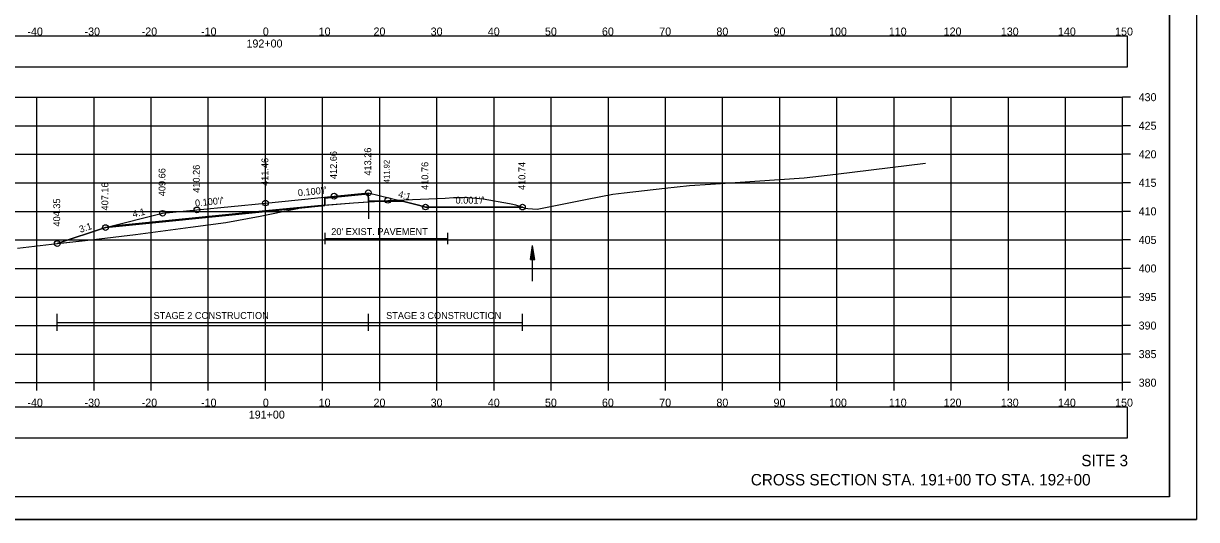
# Model space of a CAD drawing. Extents: x 1376273 to 1384221, y 378927 to 384592.
# Drawn here: x 1379715 to 1379920.3, y 380538.5 to 380625.4 of the extents above; entities that cross this region are included whole.
import ezdxf

# ---------------------------------------------------------------- set-up
doc = ezdxf.new("R2010")
doc.units = 0
for name, color, linetype in [('R_Alt Surface', 7, 'Continuous'), ('R_Axis', 7, 'Continuous'), ('R_Axis Annot', 7, 'Continuous'), ('R_Border', 7, 'Continuous'), ('R_Contours', 7, 'Continuous'), ('R_Dimension', 7, 'Continuous'), ('R_Draft', 7, 'Continuous'), ('R_Exist Surface', 7, 'Continuous'), ('R_Fin Surface', 7, 'Continuous'), ('R_Grid', 7, 'Continuous'), ('R_No Plot', 7, 'Continuous'), ('R_Water', 7, 'Continuous'), ('R_Xsect Elev', 7, 'Continuous'), ('R_Xsect Slope', 7, 'Continuous'), ('T_Detection Zones', 7, 'Continuous')]:
    doc.layers.add(name, color=color, linetype=linetype)

msp = doc.modelspace()

# ---------------------------------------------------------------- linework, layer by layer
at = {"layer": 'R_Alt Surface'}
for points in [[(1379730.51, 380589.95), (1379757.33, 380592.62), (1379767.69, 380593.65), (1379767.69, 380594.82), (1379775.33, 380595.59), (1379775.34, 380594.42), (1379780.89, 380594.36)], [(1379767.69, 380588.74), (1379767.69, 380586.74)], [(1379789.21, 380588.74), (1379789.21, 380586.74)], [(1379767.69, 380587.74), (1379789.21, 380587.74)]]:
    msp.add_lwpolyline(points, dxfattribs=at)
at = {"layer": 'R_Axis'}
for p, q in [((1379907.33, 380562.49), (1379907.33, 380612.49)), ((1379908.73, 380612.49), (1379907.33, 380612.49)), ((1379908.73, 380607.49), (1379907.33, 380607.49)), ((1379908.73, 380602.49), (1379907.33, 380602.49)), ((1379908.73, 380597.49), (1379907.33, 380597.49)), ((1379908.73, 380592.49), (1379907.33, 380592.49)), ((1379908.73, 380587.49), (1379907.33, 380587.49)), ((1379908.73, 380582.49), (1379907.33, 380582.49)), ((1379908.73, 380577.49), (1379907.33, 380577.49)), ((1379908.73, 380572.49), (1379907.33, 380572.49)), ((1379908.73, 380567.49), (1379907.33, 380567.49)), ((1379607.33, 380562.49), (1379907.33, 380562.49)), ((1379717.33, 380561.09), (1379717.33, 380562.49)), ((1379727.33, 380561.09), (1379727.33, 380562.49)), ((1379737.33, 380561.09), (1379737.33, 380562.49)), ((1379747.33, 380561.09), (1379747.33, 380562.49)), ((1379757.33, 380561.09), (1379757.33, 380562.49)), ((1379767.33, 380561.09), (1379767.33, 380562.49)), ((1379777.33, 380561.09), (1379777.33, 380562.49)), ((1379787.33, 380561.09), (1379787.33, 380562.49)), ((1379797.33, 380561.09), (1379797.33, 380562.49)), ((1379807.33, 380561.09), (1379807.33, 380562.49)), ((1379817.33, 380561.09), (1379817.33, 380562.49)), ((1379827.33, 380561.09), (1379827.33, 380562.49)), ((1379837.33, 380561.09), (1379837.33, 380562.49)), ((1379847.33, 380561.09), (1379847.33, 380562.49)), ((1379857.33, 380561.09), (1379857.33, 380562.49)), ((1379867.33, 380561.09), (1379867.33, 380562.49)), ((1379877.33, 380561.09), (1379877.33, 380562.49)), ((1379887.33, 380561.09), (1379887.33, 380562.49)), ((1379897.33, 380561.09), (1379897.33, 380562.49)), ((1379907.33, 380561.09), (1379907.33, 380562.49)), ((1379908.73, 380562.49), (1379907.33, 380562.49))]:
    msp.add_line(p, q, dxfattribs=at)
at = {"layer": 'R_Axis Annot'}
for points in [[(1379606.49, 380617.79), (1379908.19, 380617.79), (1379908.19, 380623.2), (1379606.49, 380623.2)], [(1379606.49, 380552.8), (1379908.19, 380552.8), (1379908.19, 380558.21), (1379606.49, 380558.21)]]:
    msp.add_lwpolyline(points, close=True, dxfattribs=at)
at = {"layer": 'R_Border'}
for q in [(1379915.51, 380747.95), (1379599.33, 380542.49)]:
    msp.add_line((1379915.51, 380542.49), q, dxfattribs=at)
at = {"layer": 'R_Contours'}
for p, q in [((1379775.34, 380594.16), (1379775.34, 380594.25)), ((1379775.34, 380594.25), (1379775.34, 380594.16)), ((1379776.43, 380594.24), (1379775.34, 380594.25)), ((1379775.34, 380594.16), (1379776.43, 380594.24))]:
    msp.add_line(p, q, dxfattribs=at)
for points in [[(1379775.34, 380594.25), (1379775.33, 380595.59), (1379767.69, 380594.82), (1379767.69, 380593.59)], [(1379767.69, 380593.59), (1379772.74, 380593.97), (1379775.34, 380594.16)]]:
    msp.add_lwpolyline(points, dxfattribs=at)
at = {"layer": 'R_Dimension'}
for p, q in [((1379720.9, 380571.55), (1379720.9, 380574.55)), ((1379775.34, 380571.55), (1379775.34, 380574.55)), ((1379802.3, 380571.55), (1379802.3, 380574.55)), ((1379720.9, 380573.05), (1379802.3, 380573.05))]:
    msp.add_line(p, q, dxfattribs=at)
at = {"layer": 'R_Exist Surface'}
msp.add_lwpolyline([(1379713.93, 380586.03), (1379719.9, 380586.73), (1379725.76, 380587.4), (1379728.21, 380587.69), (1379734.57, 380588.43), (1379744.22, 380589.71), (1379750.4, 380590.55), (1379756.4, 380591.67), (1379762.37, 380592.86), (1379763.8, 380593.23), (1379764.1, 380593.3), (1379766.56, 380593.51), (1379766.69, 380593.52), (1379772.74, 380593.97), (1379778.74, 380594.42), (1379788.77, 380594.83), (1379790.21, 380594.9), (1379791.89, 380594.93), (1379792.13, 380594.95), (1379792.81, 380594.9), (1379795.41, 380594.71), (1379800.06, 380593.88), (1379800.61, 380593.78), (1379801.06, 380593.62), (1379802.84, 380593.07), (1379803.26, 380593.01), (1379804.88, 380592.9), (1379813.65, 380594.62), (1379818.11, 380595.48), (1379820.12, 380595.74), (1379827.24, 380596.53), (1379831.54, 380597.01), (1379835.18, 380597.27), (1379851.62, 380598.39), (1379857.16, 380599.01), (1379872.84, 380600.93)], dxfattribs=at)
at = {"layer": 'R_Fin Surface'}
msp.add_lwpolyline([(1379720.9, 380586.84), (1379729.33, 380589.65), (1379739.33, 380592.15), (1379745.33, 380592.75), (1379757.33, 380593.95), (1379769.33, 380595.15), (1379775.33, 380595.75), (1379781.08, 380594.32), (1379781.8, 380594.14), (1379784.33, 380593.5), (1379785.33, 380593.25), (1379802.3, 380593.24)], dxfattribs=at)
at = {"layer": 'R_Grid'}
for p, q in [((1379607.33, 380612.49), (1379907.33, 380612.49)), ((1379717.33, 380562.49), (1379717.33, 380612.49)), ((1379727.33, 380562.49), (1379727.33, 380612.49)), ((1379737.33, 380562.49), (1379737.33, 380612.49)), ((1379747.33, 380562.49), (1379747.33, 380612.49)), ((1379757.33, 380562.49), (1379757.33, 380612.49)), ((1379767.33, 380562.49), (1379767.33, 380612.49)), ((1379777.33, 380562.49), (1379777.33, 380612.49)), ((1379787.33, 380562.49), (1379787.33, 380612.49)), ((1379797.33, 380562.49), (1379797.33, 380612.49)), ((1379807.33, 380562.49), (1379807.33, 380612.49)), ((1379817.33, 380562.49), (1379817.33, 380612.49)), ((1379827.33, 380562.49), (1379827.33, 380612.49)), ((1379837.33, 380562.49), (1379837.33, 380612.49)), ((1379847.33, 380562.49), (1379847.33, 380612.49)), ((1379857.33, 380562.49), (1379857.33, 380612.49)), ((1379867.33, 380562.49), (1379867.33, 380612.49)), ((1379877.33, 380562.49), (1379877.33, 380612.49)), ((1379887.33, 380562.49), (1379887.33, 380612.49)), ((1379897.33, 380562.49), (1379897.33, 380612.49)), ((1379907.33, 380562.49), (1379907.33, 380612.49)), ((1379607.33, 380607.49), (1379907.33, 380607.49)), ((1379607.33, 380602.49), (1379907.33, 380602.49)), ((1379607.33, 380597.49), (1379907.33, 380597.49)), ((1379607.33, 380592.49), (1379907.33, 380592.49)), ((1379607.33, 380587.49), (1379907.33, 380587.49)), ((1379607.33, 380582.49), (1379907.33, 380582.49)), ((1379607.33, 380577.49), (1379907.33, 380577.49)), ((1379607.33, 380572.49), (1379907.33, 380572.49)), ((1379607.33, 380567.49), (1379907.33, 380567.49)), ((1379607.33, 380562.49), (1379907.33, 380562.49))]:
    msp.add_line(p, q, dxfattribs=at)
at = {"layer": 'R_No Plot'}
msp.add_line((1379586.93, 380538.52), (1379920.26, 380538.52), dxfattribs=at)
for points in [[(1379586.92, 380751.85), (1379920.26, 380751.85), (1379920.26, 380538.51), (1379586.92, 380538.51)], [(1379833.25, 380747.95), (1379833.25, 380738.07), (1379868.98, 380738.07), (1379868.98, 380735.15), (1379892.18, 380735.15), (1379892.18, 380710.82), (1379915.51, 380710.82), (1379915.51, 380542.49), (1379599.33, 380542.49), (1379599.33, 380747.95)]]:
    msp.add_lwpolyline(points, close=True, dxfattribs=at)
msp.add_lwpolyline([(1379729.4, 380589.67), (1379757.33, 380592.45), (1379767.69, 380593.49), (1379767.69, 380594.82), (1379775.33, 380595.59), (1379775.34, 380594.25), (1379781.58, 380594.19)], dxfattribs=at)
for centre in [(1379757.33, 380593.95), (1379769.33, 380595.15), (1379775.33, 380595.75), (1379778.74, 380594.42), (1379739.33, 380592.15), (1379745.33, 380592.75), (1379785.33, 380593.25), (1379802.3, 380593.24), (1379729.33, 380589.65), (1379720.9, 380586.84)]:
    msp.add_circle(centre, 0.5, dxfattribs=at)
at = {"layer": 'R_Water'}
for p, q in [((1379803.71, 380584.04), (1379804.08, 380586.54)), ((1379804.08, 380580.29), (1379804.08, 380586.54)), ((1379804.46, 380584.04), (1379804.08, 380586.54)), ((1379803.77, 380584.04), (1379804.08, 380586.12)), ((1379803.83, 380584.04), (1379804.08, 380585.69)), ((1379803.9, 380584.04), (1379804.08, 380585.27)), ((1379803.96, 380584.04), (1379804.08, 380584.85)), ((1379804.02, 380584.04), (1379804.08, 380584.43)), ((1379804.4, 380584.04), (1379804.08, 380586.12)), ((1379804.33, 380584.04), (1379804.08, 380585.69)), ((1379804.27, 380584.04), (1379804.08, 380585.27)), ((1379804.21, 380584.04), (1379804.08, 380584.85)), ((1379804.14, 380584.04), (1379804.08, 380584.43)), ((1379803.71, 380584.04), (1379804.46, 380584.04))]:
    msp.add_line(p, q, dxfattribs=at)
at = {"layer": 'T_Detection Zones'}
msp.add_line((1379775.34, 380594.25), (1379775.34, 380591.16), dxfattribs=at)
for points in [[(1379776.43, 380594.24), (1379778.74, 380594.42), (1379788.77, 380594.83), (1379790.21, 380594.9), (1379791.89, 380594.93), (1379792.13, 380594.95), (1379792.81, 380594.9), (1379795.41, 380594.71), (1379800.06, 380593.88), (1379800.61, 380593.78), (1379801.06, 380593.62), (1379802.3, 380593.24), (1379785.33, 380593.25), (1379784.33, 380593.5), (1379781.8, 380594.14), (1379781.58, 380594.19)], [(1379720.9, 380586.84), (1379725.76, 380587.4), (1379728.21, 380587.69), (1379734.57, 380588.43), (1379744.22, 380589.71), (1379750.4, 380590.55), (1379756.4, 380591.67), (1379762.37, 380592.86), (1379763.01, 380593.02), (1379757.33, 380592.45), (1379729.4, 380589.67), (1379729.33, 380589.65)], [(1379763.01, 380593.02), (1379763.8, 380593.23), (1379764.1, 380593.3), (1379766.56, 380593.51), (1379766.69, 380593.52), (1379767.69, 380593.59), (1379767.69, 380593.49)]]:
    msp.add_lwpolyline(points, close=True, dxfattribs=at)

# ---------------------------------------------------------------- texts
at = {"layer": 'R_Alt Surface'}
msp.add_text("20' EXIST. PAVEMENT", height=1.2, dxfattribs=at).set_placement((1379768.84, 380588.35))
at = {"layer": 'R_Axis Annot'}
for s, p in [('-40', (1379715.67, 380623.29)), ('-30', (1379725.67, 380623.29)), ('-20', (1379735.67, 380623.29)), ('-10', (1379746.06, 380623.29)), ('0', (1379756.87, 380623.29)), ('10', (1379766.64, 380623.29)), ('20', (1379776.24, 380623.29)), ('30', (1379786.24, 380623.29)), ('40', (1379796.24, 380623.29)), ('50', (1379806.24, 380623.29)), ('60', (1379816.21, 380623.29)), ('70', (1379826.24, 380623.29)), ('80', (1379836.24, 380623.29)), ('90', (1379846.24, 380623.29)), ('100', (1379855.95, 380623.29)), ('110', (1379866.41, 380623.29)), ('120', (1379876.01, 380623.29)), ('130', (1379886.01, 380623.29)), ('140', (1379896.01, 380623.29)), ('150', (1379906.01, 380623.29)), ('192+00', (1379754.01, 380621.19)), ('430', (1379910.13, 380611.79)), ('425', (1379910.13, 380606.79)), ('420', (1379910.13, 380601.79)), ('415', (1379910.13, 380596.79)), ('410', (1379910.13, 380591.79)), ('405', (1379910.13, 380586.79)), ('400', (1379910.13, 380581.79)), ('395', (1379910.13, 380576.79)), ('390', (1379910.13, 380571.79)), ('385', (1379910.13, 380566.79)), ('380', (1379910.13, 380561.79)), ('-40', (1379715.67, 380558.29)), ('-30', (1379725.67, 380558.29)), ('-20', (1379735.67, 380558.29)), ('-10', (1379746.06, 380558.29)), ('0', (1379756.87, 380558.29)), ('10', (1379766.64, 380558.29)), ('20', (1379776.24, 380558.29)), ('30', (1379786.24, 380558.29)), ('40', (1379796.24, 380558.29)), ('50', (1379806.24, 380558.29)), ('60', (1379816.21, 380558.29)), ('70', (1379826.24, 380558.29)), ('80', (1379836.24, 380558.29)), ('90', (1379846.24, 380558.29)), ('100', (1379855.95, 380558.29)), ('110', (1379866.41, 380558.29)), ('120', (1379876.01, 380558.29)), ('130', (1379886.01, 380558.29)), ('140', (1379896.01, 380558.29)), ('150', (1379906.01, 380558.29)), ('191+00', (1379754.41, 380556.19))]:
    msp.add_text(s, height=1.4, dxfattribs=at).set_placement(p)
at = {"layer": 'R_Dimension'}
for s, p in [('STAGE 2 CONSTRUCTION', (1379737.75, 380573.65)), ('STAGE 3 CONSTRUCTION', (1379778.44, 380573.65))]:
    msp.add_text(s, height=1.2, dxfattribs=at).set_placement(p)
at = {"layer": 'R_Draft'}
for s, p in [('SITE 3', (1379900.1, 380547.85)), ('CROSS SECTION STA. 191+00 TO STA. 192+00', (1379842.26, 380544.49))]:
    msp.add_text(s, height=2, dxfattribs=at).set_placement(p)
at = {"layer": 'R_Xsect Elev'}
for s, height, p in [('412.66', 1.2, (1379769.83, 380598.15)), ('413.26', 1.2, (1379775.83, 380598.75)), ('411.46', 1.2, (1379757.83, 380596.95)), ('411.92', 1, (1379779.04, 380597.42)), ('410.76', 1.2, (1379785.83, 380596.25)), ('410.74', 1.2, (1379802.8, 380596.24)), ('409.66', 1.2, (1379739.83, 380595.15)), ('410.26', 1.2, (1379745.83, 380595.75)), ('407.16', 1.2, (1379729.83, 380592.65)), ('404.35', 1.2, (1379721.4, 380589.84))]:
    msp.add_text(s, height=height, rotation=90, dxfattribs=at).set_placement(p)
at = {"layer": 'R_Xsect Slope'}
for s, rotation, p in [("0.100'/'", 5.7106, (1379763.06, 380595.13)), ("0.100'/'", 5.7106, (1379745.06, 380593.33)), ('4:1', 345.9638, (1379780.45, 380594.99)), ("0.001'/'", 359.9427, (1379790.59, 380593.85)), ('4:1', 14.0362, (1379734.21, 380591.39)), ('3:1', 18.4349, (1379724.95, 380588.72))]:
    msp.add_text(s, height=1.2, rotation=rotation, dxfattribs=at).set_placement(p)

doc.saveas('drawing.dxf')
